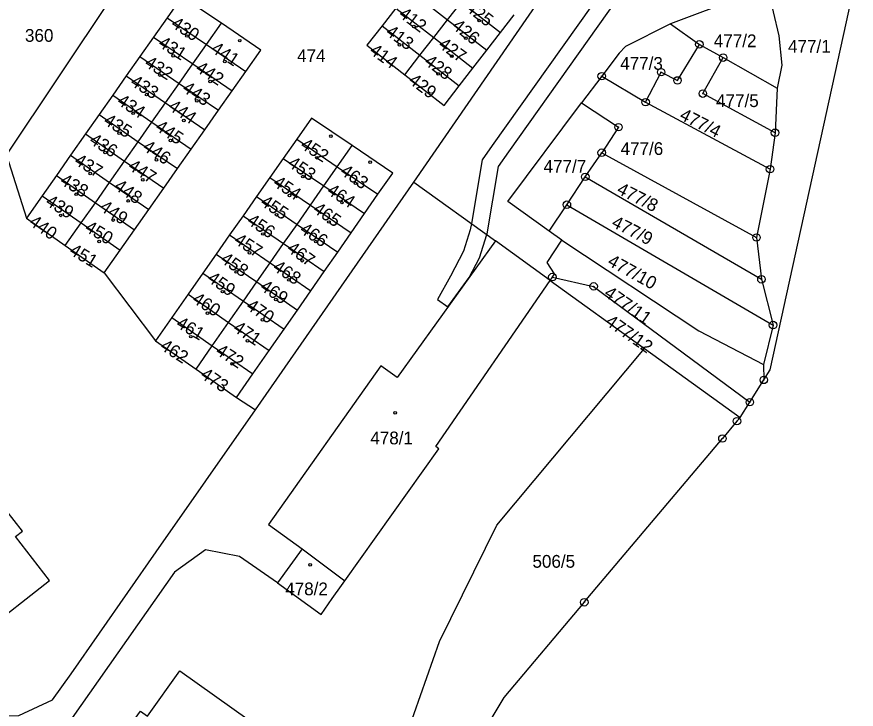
# Model space of a CAD drawing. Extents: x -562167 to -556918, y -1077891 to -1070763.
# Drawn here: x -557909.8 to -557797.9, y -1073435.4 to -1073343.1 of the extents above; entities that cross this region are included whole.
import ezdxf

# ---------------------------------------------------------------- set-up
doc = ezdxf.new("R2010")
doc.units = 0
for name, color, linetype in [('Hranice parcel', 7, 'Continuous'), ('Parcelní čísla', 7, 'Continuous'), ('Věcná břemena k části', 7, 'Continuous'), ('Značky bodu BP', 7, 'Continuous'), ('Značky budov', 7, 'Continuous')]:
    doc.layers.add(name, color=color, linetype=linetype)

msp = doc.modelspace()

# ---------------------------------------------------------------- linework, layer by layer
at = {"layer": 'Hranice parcel'}
for p, q in [((-557911.2, -1073361.51), (-557892.99, -1073334.25)), ((-557809.37, -1073390.13), (-557797.89, -1073337.76)), ((-557809.74, -1073339.14), (-557822.65, -1073343.99)), ((-557857.41, -1073339.54), (-557852.37, -1073343.47)), ((-557852.37, -1073343.47), (-557850.52, -1073341.11)), ((-557850.52, -1073341.11), (-557845.33, -1073345.15)), ((-557859.26, -1073341.9), (-557861.1, -1073344.25)), ((-557859.26, -1073341.9), (-557854.22, -1073345.83)), ((-557889.79, -1073343.18), (-557891.6, -1073345.76)), ((-557889.79, -1073343.18), (-557884.54, -1073346.76)), ((-557854.22, -1073345.83), (-557852.37, -1073343.47)), ((-557852.37, -1073343.47), (-557847.16, -1073347.52)), ((-557845.33, -1073345.15), (-557843.49, -1073342.78)), ((-557884.54, -1073346.76), (-557882.54, -1073343.92)), ((-557861.1, -1073344.25), (-557856.06, -1073348.19)), ((-557822.65, -1073343.99), (-557818.8, -1073346.73)), ((-557891.6, -1073345.76), (-557893.41, -1073348.34)), ((-557891.6, -1073345.76), (-557886.35, -1073349.35)), ((-557856.06, -1073348.19), (-557854.22, -1073345.83)), ((-557854.22, -1073345.83), (-557849, -1073349.9)), ((-557847.16, -1073347.52), (-557845.33, -1073345.15)), ((-557886.35, -1073349.35), (-557884.54, -1073346.76)), ((-557884.54, -1073346.76), (-557879.29, -1073350.34)), ((-557818.8, -1073346.73), (-557815.63, -1073348.5)), ((-557893.41, -1073348.34), (-557895.22, -1073350.93)), ((-557893.41, -1073348.34), (-557888.17, -1073351.94)), ((-557858.09, -1073350.78), (-557856.06, -1073348.19)), ((-557856.06, -1073348.19), (-557850.83, -1073352.27)), ((-557849, -1073349.9), (-557847.16, -1073347.52)), ((-557888.17, -1073351.94), (-557886.35, -1073349.35)), ((-557886.35, -1073349.35), (-557881.11, -1073352.93)), ((-557815.63, -1073348.5), (-557808.41, -1073352.55)), ((-557881.11, -1073352.93), (-557879.29, -1073350.34)), ((-557850.83, -1073352.27), (-557849, -1073349.9)), ((-557895.22, -1073350.93), (-557897.03, -1073353.51)), ((-557895.22, -1073350.93), (-557889.99, -1073354.53)), ((-557831.83, -1073350.97), (-557834.5, -1073354.52)), ((-557831.83, -1073350.97), (-557825.97, -1073354.44)), ((-557889.99, -1073354.53), (-557888.17, -1073351.94)), ((-557888.17, -1073351.94), (-557882.93, -1073355.52)), ((-557808.41, -1073352.55), (-557808.71, -1073358.52)), ((-557897.03, -1073353.51), (-557898.84, -1073356.1)), ((-557897.03, -1073353.51), (-557891.81, -1073357.12)), ((-557882.93, -1073355.52), (-557881.11, -1073352.93)), ((-557891.81, -1073357.12), (-557889.99, -1073354.53)), ((-557889.99, -1073354.53), (-557884.75, -1073358.12)), ((-557825.97, -1073354.44), (-557809.38, -1073363.37)), ((-557898.84, -1073356.1), (-557900.65, -1073358.68)), ((-557898.84, -1073356.1), (-557893.62, -1073359.71)), ((-557884.75, -1073358.12), (-557882.93, -1073355.52)), ((-557893.62, -1073359.71), (-557891.81, -1073357.12)), ((-557891.81, -1073357.12), (-557886.57, -1073360.71)), ((-557886.57, -1073360.71), (-557884.75, -1073358.12)), ((-557900.65, -1073358.68), (-557902.64, -1073361.52)), ((-557900.65, -1073358.68), (-557895.44, -1073362.3)), ((-557872.5, -1073359.38), (-557874.29, -1073361.93)), ((-557872.5, -1073359.38), (-557867.08, -1073363.05)), ((-557808.71, -1073358.52), (-557809.38, -1073363.37)), ((-557895.44, -1073362.3), (-557893.62, -1073359.71)), ((-557893.62, -1073359.71), (-557888.4, -1073363.3)), ((-557867.08, -1073363.05), (-557865.11, -1073360.23)), ((-557911.2, -1073361.51), (-557908.52, -1073369.92)), ((-557902.64, -1073361.52), (-557904.53, -1073364.22)), ((-557902.64, -1073361.52), (-557897.44, -1073365.14)), ((-557888.4, -1073363.3), (-557886.57, -1073360.71)), ((-557834.02, -1073364.39), (-557831.83, -1073361.18)), ((-557831.83, -1073361.18), (-557811.19, -1073372.48)), ((-557897.44, -1073365.14), (-557895.44, -1073362.3)), ((-557895.44, -1073362.3), (-557890.22, -1073365.89)), ((-557874.29, -1073361.93), (-557876.07, -1073364.48)), ((-557874.29, -1073361.93), (-557868.87, -1073365.61)), ((-557890.22, -1073365.89), (-557888.4, -1073363.3)), ((-557868.87, -1073365.61), (-557867.08, -1073363.05)), ((-557867.08, -1073363.05), (-557861.66, -1073366.72)), ((-557809.38, -1073363.37), (-557811.19, -1073372.48)), ((-557904.53, -1073364.22), (-557906.42, -1073366.92)), ((-557904.53, -1073364.22), (-557899.34, -1073367.84)), ((-557899.34, -1073367.84), (-557897.44, -1073365.14)), ((-557897.44, -1073365.14), (-557892.22, -1073368.74)), ((-557877.97, -1073395.43), (-557856.89, -1073365.11)), ((-557876.07, -1073364.48), (-557877.86, -1073367.03)), ((-557876.07, -1073364.48), (-557870.66, -1073368.17)), ((-557856.89, -1073365.11), (-557845.99, -1073372.93)), ((-557836.47, -1073368.11), (-557834.02, -1073364.39)), ((-557834.02, -1073364.39), (-557810.53, -1073378.05)), ((-557892.22, -1073368.74), (-557890.22, -1073365.89)), ((-557870.66, -1073368.17), (-557868.87, -1073365.61)), ((-557868.87, -1073365.61), (-557863.45, -1073369.29)), ((-557906.42, -1073366.92), (-557908.52, -1073369.92)), ((-557906.42, -1073366.92), (-557901.24, -1073370.54)), ((-557877.86, -1073367.03), (-557879.65, -1073369.58)), ((-557877.86, -1073367.03), (-557872.45, -1073370.73)), ((-557863.45, -1073369.29), (-557861.66, -1073366.72)), ((-557901.24, -1073370.54), (-557899.34, -1073367.84)), ((-557899.34, -1073367.84), (-557894.12, -1073371.44)), ((-557872.45, -1073370.73), (-557870.66, -1073368.17)), ((-557870.66, -1073368.17), (-557865.24, -1073371.86)), ((-557838.83, -1073371.62), (-557836.47, -1073368.11)), ((-557836.47, -1073368.11), (-557808.98, -1073384.15)), ((-557894.12, -1073371.44), (-557892.22, -1073368.74)), ((-557879.65, -1073369.58), (-557881.44, -1073372.13)), ((-557879.65, -1073369.58), (-557874.24, -1073373.29)), ((-557865.24, -1073371.86), (-557863.45, -1073369.29)), ((-557908.52, -1073369.92), (-557903.35, -1073373.55)), ((-557903.35, -1073373.55), (-557901.24, -1073370.54)), ((-557901.24, -1073370.54), (-557896.03, -1073374.15)), ((-557874.24, -1073373.29), (-557872.45, -1073370.73)), ((-557872.45, -1073370.73), (-557867.03, -1073374.43)), ((-557896.03, -1073374.15), (-557894.12, -1073371.44)), ((-557867.03, -1073374.43), (-557865.24, -1073371.86)), ((-557837.14, -1073372.84), (-557838.83, -1073371.62)), ((-557881.44, -1073372.13), (-557883.23, -1073374.68)), ((-557881.44, -1073372.13), (-557876.02, -1073375.85)), ((-557838.68, -1073378.19), (-557845.99, -1073372.93)), ((-557837.14, -1073372.84), (-557818.89, -1073384.91)), ((-557811.19, -1073372.48), (-557810.53, -1073378.05)), ((-557903.35, -1073373.55), (-557898.17, -1073377.19)), ((-557876.02, -1073375.85), (-557874.24, -1073373.29)), ((-557874.24, -1073373.29), (-557868.82, -1073377.01)), ((-557898.17, -1073377.19), (-557896.03, -1073374.15)), ((-557883.23, -1073374.68), (-557885.02, -1073377.23)), ((-557883.23, -1073374.68), (-557877.81, -1073378.41)), ((-557868.82, -1073377.01), (-557867.03, -1073374.43)), ((-557877.81, -1073378.41), (-557876.02, -1073375.85)), ((-557876.02, -1073375.85), (-557870.61, -1073379.58)), ((-557898.17, -1073377.19), (-557891.33, -1073386.24)), ((-557885.02, -1073377.23), (-557886.99, -1073380.04)), ((-557885.02, -1073377.23), (-557879.6, -1073380.98)), ((-557870.61, -1073379.58), (-557868.82, -1073377.01)), ((-557879.6, -1073380.98), (-557877.81, -1073378.41)), ((-557877.81, -1073378.41), (-557872.4, -1073382.15)), ((-557838.68, -1073378.19), (-557838.4, -1073377.75)), ((-557838.68, -1073378.19), (-557826.12, -1073387.26)), ((-557810.53, -1073378.05), (-557808.98, -1073384.15)), ((-557872.4, -1073382.15), (-557870.61, -1073379.58)), ((-557886.99, -1073380.04), (-557889.16, -1073383.14)), ((-557886.99, -1073380.04), (-557881.57, -1073383.79)), ((-557881.57, -1073383.79), (-557879.6, -1073380.98)), ((-557879.6, -1073380.98), (-557874.19, -1073384.72)), ((-557874.19, -1073384.72), (-557872.4, -1073382.15)), ((-557889.16, -1073383.14), (-557891.33, -1073386.24)), ((-557889.16, -1073383.14), (-557883.75, -1073386.9)), ((-557883.75, -1073386.9), (-557881.57, -1073383.79)), ((-557881.57, -1073383.79), (-557876.16, -1073387.55)), ((-557808.98, -1073384.15), (-557810.24, -1073389.4)), ((-557876.16, -1073387.55), (-557874.19, -1073384.72)), ((-557818.89, -1073384.91), (-557810.24, -1073389.4)), ((-557891.33, -1073386.24), (-557885.92, -1073390.01)), ((-557885.92, -1073390.01), (-557883.75, -1073386.9)), ((-557883.75, -1073386.9), (-557878.33, -1073390.67)), ((-557826.12, -1073387.26), (-557813.37, -1073396.47)), ((-557878.33, -1073390.67), (-557876.16, -1073387.55)), ((-557810.24, -1073389.4), (-557810.21, -1073391.46)), ((-557885.92, -1073390.01), (-557880.51, -1073393.79)), ((-557880.51, -1073393.79), (-557878.33, -1073390.67)), ((-557810.21, -1073391.46), (-557809.37, -1073390.13)), ((-557812.08, -1073394.43), (-557810.21, -1073391.46)), ((-557880.51, -1073393.79), (-557877.97, -1073395.43)), ((-557813.37, -1073396.47), (-557812.08, -1073394.43)), ((-557813.37, -1073396.47), (-557813.79, -1073396.96)), ((-557813.79, -1073396.96), (-557815.73, -1073399.27)), ((-557834.15, -1073421.11), (-557815.73, -1073399.27)), ((-557871.76, -1073413.96), (-557875.08, -1073418.52)), ((-557871.76, -1073413.96), (-557866.06, -1073418.25))]:
    msp.add_line(p, q, dxfattribs=at)
for points in [[(-558022.09, -1073311.21), (-558020.08, -1073313.87), (-558000.41, -1073328.2), (-557993.92, -1073334.5), (-557986.04, -1073343.93), (-557967.1, -1073369.2), (-557918.24, -1073434.51), (-557914.64, -1073436.24), (-557909.55, -1073436.22), (-557905.05, -1073434.1), (-557902.57, -1073430.65), (-557891.22, -1073414.37), (-557877.97, -1073395.43)], [(-557856.89, -1073365.11), (-557824.85, -1073318.68), (-557819.71, -1073312.13)], [(-557809.74, -1073339.14), (-557808.21, -1073345.61), (-557807.79, -1073349.5), (-557808.41, -1073352.55)], [(-557882.54, -1073343.92), (-557887.8, -1073340.34), (-557889.79, -1073343.18)], [(-557879.29, -1073350.34), (-557877.28, -1073347.5), (-557882.54, -1073343.92)], [(-557861.1, -1073344.25), (-557863.13, -1073346.85), (-557858.09, -1073350.78)], [(-557822.65, -1073343.99), (-557828.66, -1073347), (-557829.52, -1073347.89), (-557831.83, -1073350.97)], [(-557825.97, -1073354.44), (-557823.9, -1073350.44), (-557821.72, -1073351.54), (-557818.8, -1073346.73)], [(-557808.71, -1073358.52), (-557818.34, -1073353.3), (-557815.63, -1073348.5)], [(-557858.09, -1073350.78), (-557852.85, -1073354.88), (-557850.83, -1073352.27)], [(-557838.83, -1073371.62), (-557844.36, -1073367.66), (-557834.5, -1073354.52)], [(-557834.5, -1073354.52), (-557829.59, -1073357.77), (-557831.83, -1073361.18)], [(-557865.11, -1073360.23), (-557870.53, -1073356.57), (-557872.5, -1073359.38)], [(-557861.66, -1073366.72), (-557859.69, -1073363.89), (-557865.11, -1073360.23)], [(-557845.99, -1073372.93), (-557859.12, -1073391.15), (-557861.27, -1073389.6), (-557876.27, -1073410.74), (-557871.76, -1073413.96)], [(-557838.4, -1073377.75), (-557838.12, -1073377.3), (-557839.1, -1073375.8), (-557837.14, -1073372.84)], [(-557866.06, -1073418.25), (-557853.54, -1073400.64), (-557853.96, -1073400.34), (-557838.68, -1073378.19)], [(-557838.4, -1073377.75), (-557832.9, -1073378.99), (-557812.08, -1073394.43)], [(-557861.36, -1073465.07), (-557859.38, -1073443.12), (-557853.44, -1073426.35), (-557845.8, -1073410.81), (-557826.12, -1073387.26)], [(-557930.26, -1073400.48), (-557932.35, -1073402.1), (-557927.81, -1073407.96), (-557928.68, -1073408.63), (-557926.46, -1073411.51), (-557925.59, -1073410.83), (-557921.19, -1073416.52), (-557922.06, -1073417.2), (-557919.87, -1073420.02), (-557919, -1073419.35), (-557914.46, -1073425.22), (-557905.47, -1073418.2), (-557910.01, -1073412.34), (-557909.08, -1073411.62), (-557911.27, -1073408.79), (-557912.2, -1073409.51), (-557916.62, -1073403.8), (-557915.7, -1073403.08), (-557917.89, -1073400.24), (-557918.82, -1073400.96), (-557923.37, -1073395.09)], [(-557875.08, -1073418.52), (-557880.11, -1073415), (-557884.66, -1073414.11), (-557888.78, -1073417.07), (-557919.08, -1073460.09), (-557919.51, -1073465.45), (-557958.15, -1073519.56), (-557960.76, -1073525.37), (-557961.25, -1073531.9), (-557959.85, -1073543.64), (-557958.52, -1073546.41), (-557955.67, -1073549.33), (-557941.9, -1073559.58)], [(-557875.08, -1073418.52), (-557869.25, -1073422.74), (-557867.79, -1073420.61), (-557866.54, -1073418.89), (-557866.06, -1073418.25)], [(-557834.15, -1073421.11), (-557844.86, -1073433.81), (-557856.07, -1073452.41), (-557861.36, -1073465.07)], [(-557902.93, -1073455.63), (-557905.05, -1073454), (-557900.72, -1073447.94), (-557901.66, -1073447.27), (-557899.55, -1073444.33), (-557898.62, -1073444.99), (-557894.46, -1073439.18), (-557895.4, -1073438.51), (-557893.33, -1073435.61), (-557892.39, -1073436.28), (-557888.07, -1073430.23), (-557878.84, -1073436.82), (-557883.15, -1073442.9), (-557882.08, -1073443.65), (-557884.22, -1073446.66), (-557885.28, -1073445.91), (-557889.41, -1073451.73), (-557888.35, -1073452.48), (-557890.43, -1073455.41), (-557891.49, -1073454.66), (-557895.8, -1073460.74)]]:
    msp.add_lwpolyline(points, dxfattribs=at)
at = {"layer": 'Věcná břemena k části'}
msp.add_lwpolyline([(-557827.55, -1073333.63), (-557846.43, -1073360.23), (-557847.77, -1073362.12), (-557849.21, -1073370.62), (-557849.35, -1073371.45), (-557850.26, -1073374.3), (-557852.01, -1073377.62), (-557853.72, -1073380.74), (-557852.34, -1073381.73), (-557849.51, -1073377.8), (-557848.14, -1073375.2), (-557847.15, -1073372.1), (-557847.11, -1073371.99), (-557845.59, -1073363.02), (-557844.19, -1073361.04), (-557825.61, -1073334.87)], dxfattribs=at)
at = {"layer": 'Značky bodu BP'}
for centre, radius in [((-557818.8, -1073346.73), 0.5), ((-557818.8, -1073346.73), 0.0303), ((-557815.63, -1073348.5), 0.5), ((-557815.63, -1073348.5), 0.0303), ((-557831.83, -1073350.97), 0.5), ((-557823.9, -1073350.44), 0.5), ((-557823.9, -1073350.44), 0.0303), ((-557831.83, -1073350.97), 0.0303), ((-557821.72, -1073351.54), 0.5), ((-557821.72, -1073351.54), 0.0303), ((-557818.34, -1073353.3), 0.5), ((-557825.97, -1073354.44), 0.5), ((-557818.34, -1073353.3), 0.0303), ((-557825.97, -1073354.44), 0.0303), ((-557829.59, -1073357.77), 0.5), ((-557829.59, -1073357.77), 0.0303), ((-557808.71, -1073358.52), 0.5), ((-557808.71, -1073358.52), 0.0303), ((-557831.83, -1073361.18), 0.5), ((-557831.83, -1073361.18), 0.0303), ((-557809.38, -1073363.37), 0.5), ((-557834.02, -1073364.39), 0.5), ((-557809.38, -1073363.37), 0.0303), ((-557834.02, -1073364.39), 0.0303), ((-557836.47, -1073368.11), 0.5), ((-557836.47, -1073368.11), 0.0303), ((-557811.19, -1073372.48), 0.5), ((-557811.19, -1073372.48), 0.0303), ((-557838.4, -1073377.75), 0.5), ((-557838.4, -1073377.75), 0.0303), ((-557832.9, -1073378.99), 0.5), ((-557810.53, -1073378.05), 0.5), ((-557810.53, -1073378.05), 0.0303), ((-557832.9, -1073378.99), 0.0303), ((-557808.98, -1073384.15), 0.5), ((-557808.98, -1073384.15), 0.0303), ((-557810.21, -1073391.46), 0.5), ((-557810.21, -1073391.46), 0.0303), ((-557812.08, -1073394.43), 0.5), ((-557812.08, -1073394.43), 0.0303), ((-557813.79, -1073396.96), 0.5), ((-557813.79, -1073396.96), 0.0303), ((-557815.73, -1073399.27), 0.5), ((-557815.73, -1073399.27), 0.0303), ((-557834.15, -1073421.11), 0.5), ((-557834.15, -1073421.11), 0.0303)]:
    msp.add_circle(centre, radius, dxfattribs=at)
at = {"layer": 'Značky budov'}
for centre in [(-557848.17, -1073343.57), (-557856.88, -1073344.34), (-557887.16, -1073345.62), (-557880.1, -1073346.24), (-557849.95, -1073345.91), (-557858.79, -1073346.8), (-557888.96, -1073348.25), (-557851.8, -1073348.3), (-557882.07, -1073349.01), (-557853.64, -1073350.66), (-557890.77, -1073350.82), (-557884.03, -1073351.68), (-557892.51, -1073353.43), (-557885.82, -1073354.26), (-557894.3, -1073355.92), (-557887.55, -1073356.88), (-557896.16, -1073358.56), (-557889.33, -1073359.55), (-557867.93, -1073358.96), (-557898.05, -1073361.16), (-557869.83, -1073361.84), (-557891.21, -1073362.13), (-557862.71, -1073362.44), (-557900.02, -1073363.95), (-557893.03, -1073364.8), (-557871.67, -1073364.36), (-557864.65, -1073365.25), (-557901.91, -1073366.72), (-557873.46, -1073366.87), (-557894.96, -1073367.61), (-557866.46, -1073367.83), (-557903.97, -1073369.53), (-557875.18, -1073369.44), (-557896.97, -1073370.15), (-557868.22, -1073370.41), (-557877.01, -1073372.01), (-557898.85, -1073373.01), (-557869.95, -1073373.03), (-557878.79, -1073374.53), (-557871.78, -1073375.57), (-557880.58, -1073377.07), (-557873.54, -1073378.14), (-557882.4, -1073379.7), (-557875.27, -1073380.75), (-557884.39, -1073382.56), (-557877.05, -1073383.46), (-557886.62, -1073385.7), (-557879.05, -1073386.25), (-557881.11, -1073389.32), (-557859.37, -1073395.86), (-557870.69, -1073416.12)]:
    msp.add_circle(centre, 0.175, dxfattribs=at)

# ---------------------------------------------------------------- texts
at = {"layer": 'Parcelní čísla'}
for s, rotation, p in [('425', 322, (-557850.1, -1073342.12)), ('412', 323, (-557859.02, -1073342.96)), ('430', 327, (-557889.37, -1073344.33)), ('426', 321, (-557851.91, -1073344.49)), ('413', 324, (-557860.76, -1073345.36)), ('431', 328, (-557891.09, -1073346.93)), ('427', 324, (-557853.74, -1073347.03)), ('441', 327, (-557884.04, -1073347.66)), ('414', 324, (-557862.92, -1073347.85)), ('432', 328, (-557892.91, -1073349.57)), ('442', 327, (-557886.11, -1073350.24)), ('428', 323, (-557855.61, -1073349.29)), ('433', 328, (-557894.81, -1073352.1)), ('429', 323, (-557857.71, -1073351.8)), ('443', 326, (-557887.88, -1073352.91)), ('434', 327, (-557896.59, -1073354.63)), ('444', 326, (-557889.75, -1073355.34)), ('477/4', 333, (-557821.57, -1073356.66)), ('435', 328, (-557898.38, -1073357.27)), ('445', 326, (-557891.49, -1073358.06)), ('436', 328, (-557900.28, -1073359.87)), ('452', 327, (-557872.13, -1073360.48)), ('446', 326, (-557893.17, -1073360.73)), ('437', 329, (-557902.29, -1073362.63)), ('447', 327, (-557895.11, -1073363.31)), ('453', 326, (-557873.82, -1073362.91)), ('463', 325, (-557866.82, -1073363.96)), ('438', 329, (-557904.19, -1073365.27)), ('448', 325, (-557896.96, -1073365.94)), ('454', 326, (-557875.78, -1073365.49)), ('464', 327, (-557868.6, -1073366.58)), ('477/8', 333, (-557829.94, -1073366.55)), ('439', 328, (-557906.12, -1073368.06)), ('455', 326, (-557877.48, -1073368.08)), ('449', 326, (-557898.89, -1073368.75)), ('465', 325, (-557870.46, -1073369)), ('456', 326, (-557879.26, -1073370.56)), ('440', 325, (-557908.32, -1073370.71)), ('450', 329, (-557900.89, -1073371.55)), ('466', 326, (-557872.22, -1073371.73)), ('477/9', 333, (-557830.64, -1073370.98)), ('457', 327, (-557880.97, -1073373.18)), ('451', 329, (-557902.95, -1073374.62)), ('467', 324, (-557873.92, -1073374.23)), ('458', 325, (-557882.8, -1073375.67)), ('477/10', 331, (-557831.18, -1073376.1)), ('468', 326, (-557875.81, -1073376.75)), ('459', 325, (-557884.54, -1073378.24)), ('469', 326, (-557877.52, -1073379.37)), ('477/11', 325, (-557831.64, -1073380.2)), ('460', 327, (-557886.55, -1073381.05)), ('470', 326, (-557879.37, -1073381.93)), ('477/12', 325, (-557831.47, -1073384)), ('461', 330, (-557888.7, -1073384.36)), ('471', 326, (-557881.11, -1073384.86)), ('462', 327, (-557890.84, -1073387.3)), ('472', 327, (-557883.44, -1073387.95)), ('473', 326, (-557885.47, -1073391.09))]:
    msp.add_text(s, height=1.7, rotation=rotation, dxfattribs=at).set_placement(p)
for s, p in [('360', (-557908.73, -1073346.39)), ('477/2', (-557816.88, -1073347.11)), ('477/1', (-557806.98, -1073347.84)), ('474', (-557872.44, -1073349.09)), ('477/3', (-557829.36, -1073350.12)), ('477/5', (-557816.58, -1073355.09)), ('477/6', (-557829.31, -1073361.48)), ('477/7', (-557839.58, -1073363.85)), ('478/1', (-557862.68, -1073400.05)), ('506/5', (-557841.06, -1073416.5)), ('478/2', (-557874.03, -1073420.17))]:
    msp.add_text(s, height=1.7, dxfattribs=at).set_placement(p)

doc.saveas('drawing.dxf')
